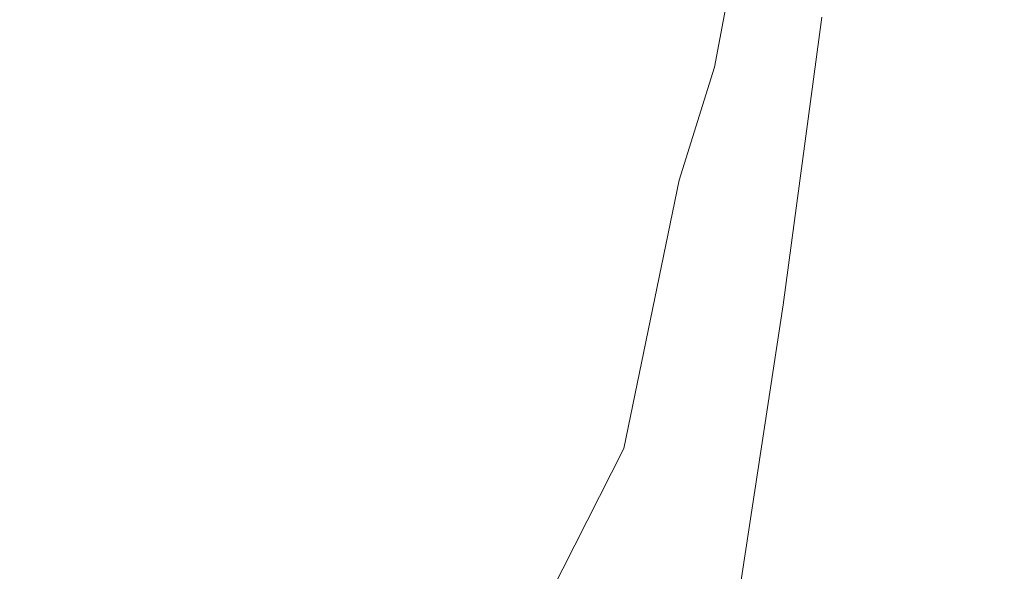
# Model space of a CAD drawing. Header units: millimetres. Extents: x 0 to 650, y -1 to 707.
# Tile 266 of 348: x 505.632 to 507.072, y 450.194 to 451.001. Entities that reach past the tile are written whole.
import ezdxf
from ezdxf.xclip import XClip

# ---------------------------------------------------------------- set-up
doc = ezdxf.new("R2010")
doc.units = ezdxf.units.MM
doc.header["$MEASUREMENT"] = 0
doc.header["$XCLIPFRAME"] = 0
doc.linetypes.add('Wipeout_Contour', pattern=[1000, 0, -1000])
doc.layers.add('Interior - Mobiliário .ARQ', color=7, linetype='Continuous')

# ---------------------------------------------------------------- blocks, each defined once
blk = doc.blocks.new('Desenho_5_5', base_point=(26.0927, 442.8059))
at = {"color": 254, "linetype": 'Wipeout_Contour', "lineweight": 0, "ltscale": 2033.687636}
blk.add_wipeout([(506.3422, 451.1933), (505.7725, 450.9467), (506.5515, 451.0014)], dxfattribs=at).dxf.layer = 'Interior - Mobiliário .ARQ'
at = {"color": 254, "linetype": 'Wipeout_Contour', "lineweight": 0, "ltscale": 2034.697508}
blk.add_wipeout([(506.6459, 451.11), (506.612, 451.0447), (506.6482, 450.9318)], dxfattribs=at).dxf.layer = 'Interior - Mobiliário .ARQ'
at = {"color": 254, "linetype": 'Wipeout_Contour', "lineweight": 0, "ltscale": 2035.143898}
blk.add_wipeout([(507.3141, 450.7146), (506.9329, 450.6958), (507.2947, 450.1938)], dxfattribs=at).dxf.layer = 'Interior - Mobiliário .ARQ'
at = {"color": 254, "linetype": 'Wipeout_Contour', "lineweight": 0, "ltscale": 2034.218883}
blk.add_wipeout([(505.7725, 450.9467), (506.3422, 451.1933), (505.899, 451.197)], dxfattribs=at).dxf.layer = 'Interior - Mobiliário .ARQ'
at = {"color": 254, "linetype": 'Wipeout_Contour', "lineweight": 0, "ltscale": 2036.493329}
blk.add_wipeout([(507.4082, 451.1979), (507.0522, 451.1606), (506.9329, 450.6958)], dxfattribs=at).dxf.layer = 'Interior - Mobiliário .ARQ'
at = {"color": 254, "linetype": 'Wipeout_Contour', "lineweight": 0, "ltscale": 2035.544816}
blk.add_wipeout([(506.676, 451.0803), (506.6459, 451.11), (506.6482, 450.9318)], dxfattribs=at).dxf.layer = 'Interior - Mobiliário .ARQ'
at = {"color": 254, "linetype": 'Wipeout_Contour', "lineweight": 0, "ltscale": 2034.252401}
blk.add_wipeout([(506.5159, 450.3734), (506.5965, 450.7666), (506.5515, 451.0014)], dxfattribs=at).dxf.layer = 'Interior - Mobiliário .ARQ'
at = {"color": 254, "linetype": 'Wipeout_Contour', "lineweight": 0, "ltscale": 2035.39084}
blk.add_wipeout([(506.9329, 450.6958), (507.3141, 450.7146), (507.4082, 451.1979)], dxfattribs=at).dxf.layer = 'Interior - Mobiliário .ARQ'
at = {"color": 254, "linetype": 'Wipeout_Contour', "lineweight": 0, "ltscale": 2033.202688}
blk.add_wipeout([(506.2245, 450.5134), (506.5159, 450.3734), (506.5515, 451.0014)], dxfattribs=at).dxf.layer = 'Interior - Mobiliário .ARQ'
at = {"color": 254, "linetype": 'Wipeout_Contour', "lineweight": 0, "ltscale": 2035.54333}
blk.add_wipeout([(506.8053, 451.0052), (506.9329, 450.6958), (507.0522, 451.1606)], dxfattribs=at).dxf.layer = 'Interior - Mobiliário .ARQ'
at = {"color": 254, "linetype": 'Wipeout_Contour', "lineweight": 0, "ltscale": 2034.757251}
blk.add_wipeout([(506.6482, 450.9318), (506.5515, 451.0014), (506.5965, 450.7666)], dxfattribs=at).dxf.layer = 'Interior - Mobiliário .ARQ'
at = {"color": 254, "linetype": 'Wipeout_Contour', "lineweight": 0, "ltscale": 2034.775115}
blk.add_wipeout([(506.5515, 451.0014), (506.6482, 450.9318), (506.612, 451.0447)], dxfattribs=at).dxf.layer = 'Interior - Mobiliário .ARQ'
at = {"color": 254, "linetype": 'Wipeout_Contour', "lineweight": 0, "ltscale": 2034.823956}
blk.add_wipeout([(506.7488, 450.584), (506.9329, 450.6958), (506.8053, 451.0052)], dxfattribs=at).dxf.layer = 'Interior - Mobiliário .ARQ'
at = {"layer": 'Interior - Mobiliário .ARQ', "color": 7, "linetype": 'Continuous', "lineweight": 0}
for p, q in [((506.676, 451.0803), (506.6482, 450.9318)), ((506.6482, 450.9318), (506.5965, 450.7666))]:
    blk.add_line(p, q, dxfattribs=at)
at = {"color": 254, "linetype": 'Wipeout_Contour', "lineweight": 0, "ltscale": 2033.703069}
blk.add_wipeout([(506.5515, 451.0014), (505.7725, 450.9467), (506.2245, 450.5134)], dxfattribs=at).dxf.layer = 'Interior - Mobiliário .ARQ'
at = {"color": 254, "linetype": 'Wipeout_Contour', "lineweight": 0, "ltscale": 2034.488791}
blk.add_wipeout([(506.9329, 450.6958), (506.7488, 450.584), (506.6723, 450.0827)], dxfattribs=at).dxf.layer = 'Interior - Mobiliário .ARQ'
at = {"color": 254, "linetype": 'Wipeout_Contour', "lineweight": 0, "ltscale": 2032.397348}
blk.add_wipeout([(505.7725, 450.9467), (505.6248, 450.4292), (506.2245, 450.5134)], dxfattribs=at).dxf.layer = 'Interior - Mobiliário .ARQ'
at = {"color": 254, "linetype": 'Wipeout_Contour', "lineweight": 0, "ltscale": 2034.121145}
blk.add_wipeout([(506.6723, 450.0827), (507.2947, 450.1938), (506.9329, 450.6958)], dxfattribs=at).dxf.layer = 'Interior - Mobiliário .ARQ'
at = {"layer": 'Interior - Mobiliário .ARQ', "color": 7, "linetype": 'Continuous', "lineweight": 0}
for p in [(506.8053, 451.0052), (506.6723, 450.0827)]:
    blk.add_line(p, (506.7488, 450.584), dxfattribs=at)
at = {"color": 254, "linetype": 'Wipeout_Contour', "lineweight": 0, "ltscale": 2031.224561}
blk.add_wipeout([(505.1774, 450.5063), (505.6248, 450.4292), (505.7725, 450.9467)], dxfattribs=at).dxf.layer = 'Interior - Mobiliário .ARQ'
at = {"color": 254, "linetype": 'Wipeout_Contour', "lineweight": 0, "ltscale": 2032.30493}
blk.add_wipeout([(505.7725, 450.9467), (505.2452, 450.9778), (505.1774, 450.5063)], dxfattribs=at).dxf.layer = 'Interior - Mobiliário .ARQ'
at = {"color": 254, "linetype": 'Wipeout_Contour', "lineweight": 0, "ltscale": 2033.037902}
blk.add_wipeout([(505.7725, 450.9467), (505.899, 451.197), (505.349, 451.2214)], dxfattribs=at).dxf.layer = 'Interior - Mobiliário .ARQ'
at = {"color": 254, "linetype": 'Wipeout_Contour', "lineweight": 0, "ltscale": 2030.721834}
blk.add_wipeout([(505.0112, 450.0115), (505.9444, 449.8679), (506.2245, 450.5134)], dxfattribs=at).dxf.layer = 'Interior - Mobiliário .ARQ'
at = {"color": 254, "linetype": 'Wipeout_Contour', "lineweight": 0, "ltscale": 2032.300488}
blk.add_wipeout([(505.349, 451.2214), (505.2452, 450.9778), (505.7725, 450.9467)], dxfattribs=at).dxf.layer = 'Interior - Mobiliário .ARQ'
at = {"color": 254, "linetype": 'Wipeout_Contour', "lineweight": 0, "ltscale": 2031.459081}
blk.add_wipeout([(506.2245, 450.5134), (505.6248, 450.4292), (505.0112, 450.0115)], dxfattribs=at).dxf.layer = 'Interior - Mobiliário .ARQ'
at = {"color": 254, "linetype": 'Wipeout_Contour', "lineweight": 0, "ltscale": 2031.81969}
blk.add_wipeout([(506.5159, 450.3734), (505.9444, 449.8679), (506.1423, 449.6377)], dxfattribs=at).dxf.layer = 'Interior - Mobiliário .ARQ'
at = {"color": 254, "linetype": 'Wipeout_Contour', "lineweight": 0, "ltscale": 2032.667964}
blk.add_wipeout([(505.9444, 449.8679), (506.5159, 450.3734), (506.2245, 450.5134)], dxfattribs=at).dxf.layer = 'Interior - Mobiliário .ARQ'
at = {"layer": 'Interior - Mobiliário .ARQ', "color": 7, "linetype": 'Continuous', "lineweight": 0}
for q in [(506.5965, 450.7666), (506.1423, 449.6377)]:
    blk.add_line((506.5159, 450.3734), q, dxfattribs=at)

msp = doc.modelspace()

# ---------------------------------------------------------------- block references
at = {"color": 7, "linetype": 'Continuous', "lineweight": 0}
ref = msp.add_blockref('Desenho_5_5', (26.0927, 442.8059), dxfattribs=at)
XClip(ref).set_block_clipping_path([(360.0636904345, 428.2751855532), (639.463055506, 506.7925253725)])

doc.saveas('drawing.dxf')
